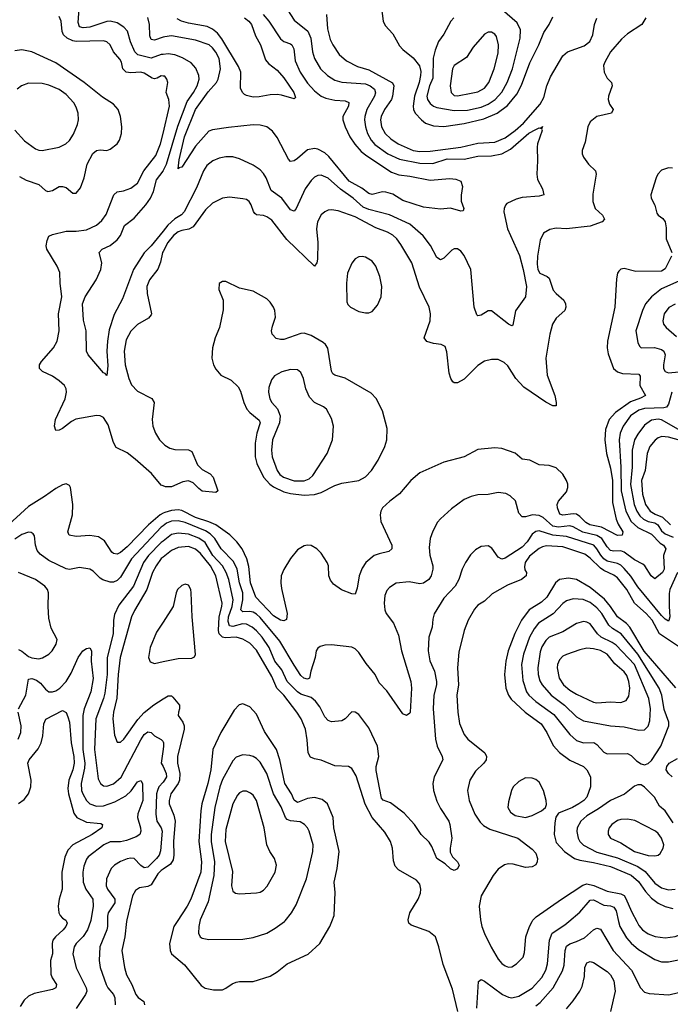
# Model space of a CAD drawing. Header units: inches. Extents: x 1649636 to 1815363, y 506543 to 641975.
# Tile 273 of 656: x 1679158 to 1682981, y 609513 to 615299. Entities that reach past the tile are written whole.
import ezdxf

# ---------------------------------------------------------------- set-up
doc = ezdxf.new("R2010")
doc.units = ezdxf.units.IN
doc.header["$MEASUREMENT"] = 0
for name, color, linetype in [('B6670', 7, 'Continuous'), ('B6671', 7, 'Continuous'), ('B6680', 7, 'Continuous'), ('B6681', 7, 'Continuous')]:
    doc.layers.add(name, color=color, linetype=linetype)

msp = doc.modelspace()

# ---------------------------------------------------------------- linework, layer by layer
at = {"layer": 'B6670', "color": 5}
for points, elevation in [([(1679432.3, 610000), (1679437.2, 609990), (1679429.3, 609970), (1679412.4, 609950), (1679367.7, 609910), (1679352.2, 609890), (1679347.8, 609870), (1679350.1, 609810), (1679338.7, 609770), (1679341.6, 609690), (1679348.5, 609668.5), (1679373.4, 609630), (1679370.3, 609610), (1679350, 609600.7), (1679243.5, 609576.5), (1679210, 609560.9), (1679183.7, 609536.3), (1679159.7, 609500.3)], 620), ([(1679573.4, 610000), (1679555.9, 609950), (1679530, 609910.7), (1679489.3, 609870), (1679478, 609850), (1679471, 609810), (1679490, 609726.7), (1679548.7, 609610), (1679552, 609590), (1679544.2, 609570), (1679490, 609489.1)], 640), ([(1679673.4, 610000), (1679673.9, 609970), (1679669.2, 609950.8), (1679628.1, 609850), (1679624.3, 609770), (1679630.9, 609730), (1679666.2, 609630), (1679676.4, 609610), (1679708.8, 609570), (1679717.9, 609550), (1679719.7, 609510)], 660), ([(1679786.1, 610000), (1679776.1, 609910), (1679757.8, 609830), (1679773.1, 609730), (1679785.7, 609685.7), (1679816.6, 609630), (1679839.5, 609570), (1679853.6, 609553.6), (1679887.2, 609530), (1679891.9, 609510)], 680)]:
    msp.add_lwpolyline(points, dxfattribs=dict(at, elevation=elevation))
at = {"layer": 'B6671', "color": 5}
for points, elevation in [([(1680000, 615094.7), (1679990, 615093.8), (1679930, 615072.5), (1679851.4, 615091.4), (1679835.4, 615110), (1679808.1, 615168.1), (1679790.4, 615230.4), (1679770, 615255.3), (1679730, 615279.9), (1679690, 615289.3), (1679670, 615287.4), (1679570, 615254.5), (1679530, 615249.9), (1679510, 615256.8), (1679501.4, 615281.4), (1679509.2, 615389.2)], 560), ([(1680000, 614967.8), (1679990, 614968.7), (1679964.9, 614955.1), (1679950, 614951.8), (1679935.6, 614955.6), (1679890, 614984.3), (1679870, 614991), (1679810, 614986.8), (1679782.7, 614990), (1679763.8, 615010), (1679755.3, 615050), (1679746.6, 615066.6), (1679709.8, 615110), (1679689.8, 615150), (1679669.3, 615169.3), (1679650, 615174.3), (1679490, 615169.9), (1679470, 615173.9), (1679436.1, 615190), (1679415.6, 615210), (1679407, 615230), (1679400.9, 615290), (1679390, 615318)], 580), ([(1680000, 615195.2), (1679950, 615177.9), (1679930, 615182.2), (1679923.1, 615203.1), (1679919.9, 615270), (1679911.8, 615311.8)], 540), ([(1679156.6, 614376.6), (1679195.3, 614355.3), (1679270.1, 614330.1), (1679310, 614295.6), (1679324, 614290), (1679350, 614294.7), (1679390, 614317.7), (1679410, 614318.9), (1679431.8, 614311.8), (1679470, 614279.2), (1679490, 614280.2), (1679515.9, 614310), (1679536.8, 614370), (1679553.9, 614450), (1679587.7, 614512.3), (1679610, 614530.2), (1679630, 614534.8), (1679670, 614530.2), (1679690, 614538.3), (1679730, 614569.4), (1679744.1, 614590), (1679755.8, 614630), (1679757.2, 614670), (1679749.3, 614730), (1679735.9, 614770), (1679710, 614802.9), (1679644, 614844), (1679537.2, 614930), (1679370, 615045), (1679230, 615110.8), (1679170, 615122.4), (1679130, 615115.3)], 620), ([(1679128.4, 614650), (1679186.5, 614586.5), (1679250, 614540.7), (1679270, 614531.3), (1679290, 614529.1), (1679390, 614550.2), (1679429.9, 614570.1), (1679450, 614589.2), (1679473.8, 614626.2), (1679497.9, 614682.1), (1679503.7, 614710), (1679501.1, 614750), (1679490, 614785.1), (1679475.8, 614810), (1679430, 614859.4), (1679390, 614889.1), (1679330, 614913.7), (1679290, 614924.4), (1679210, 614924.8), (1679168.9, 614910), (1679143.6, 614890)], 640), ([(1680000, 612559.3), (1679990, 612562.6), (1679931.6, 612631.6), (1679836.5, 612716.5), (1679790, 612752.9), (1679725.4, 612785.4), (1679710, 612813.3), (1679678.7, 612918.7), (1679650, 612960.2), (1679630, 612971.7), (1679610, 612972.5), (1679488.5, 612951.5), (1679462.4, 612937.6), (1679410, 612895.6), (1679390, 612885.7), (1679370, 612885.6), (1679362.8, 612910), (1679368.6, 612950), (1679424.3, 613070), (1679433, 613110), (1679431.6, 613130), (1679421.5, 613150), (1679390, 613177.2), (1679350, 613204.8), (1679292.3, 613232.3), (1679274, 613250), (1679274.5, 613270), (1679285.3, 613290), (1679356.2, 613370), (1679377.3, 613410), (1679389, 613470), (1679386.1, 613570), (1679406.2, 613670), (1679395, 613750), (1679392.9, 613812.9), (1679378, 613850), (1679317.7, 613950), (1679314.2, 613970), (1679318.7, 614001.3), (1679330, 614026), (1679350, 614036.1), (1679430, 614055.8), (1679490, 614056.2), (1679550, 614063), (1679608.6, 614091.4), (1679641.5, 614118.5), (1679666.1, 614153.9), (1679710.8, 614270), (1679730, 614286.2), (1679767, 614293), (1679810.6, 614309.4), (1679850, 614338.9), (1679887.6, 614410), (1679958.7, 614501.3), (1679986.2, 614570), (1680000, 614629)], 580), ([(1680000, 614055.7), (1679930.8, 613969.2), (1679890, 613929.1), (1679827.6, 613830), (1679761.7, 613658.3), (1679713.1, 613566.9), (1679683.6, 613476.4), (1679673, 613410), (1679670.9, 613350), (1679675.6, 613264.4), (1679670, 613208.7), (1679660.4, 613220.4), (1679650, 613224), (1679559.3, 613330), (1679549.7, 613350), (1679547.9, 613470), (1679533.7, 613533.7), (1679526.3, 613630), (1679543.5, 613670), (1679607.5, 613770), (1679634.9, 613830), (1679640.7, 613870), (1679624, 613930), (1679643, 613950), (1679690, 613972.6), (1679730, 614004.5), (1679749.4, 614030.6), (1679773.8, 614090), (1679830, 614131.6), (1679899.7, 614210), (1679925.7, 614250), (1679944.1, 614290), (1679962.7, 614357.3), (1680000, 614407.7)], 560), ([(1680000, 613936), (1679996.8, 613930), (1679986.1, 613873.9), (1679970, 613833.5), (1679919.8, 613770), (1679904.8, 613730), (1679906.3, 613690), (1679932, 613570), (1679930, 613563.7), (1679915.4, 613544.6), (1679850, 613508), (1679811.6, 613468.4), (1679782.7, 613417.3), (1679772, 613350), (1679778.5, 613270), (1679799, 613190), (1679813.9, 613153.9), (1679850, 613115.4), (1679933.6, 613073.6), (1679947.5, 613050), (1679936.6, 612950), (1679939.8, 612910), (1679955.1, 612870), (1679979.8, 612830), (1680000, 612808.6)], 580), ([(1680000, 612398.1), (1679983.4, 612390), (1679913.8, 612330), (1679790, 612202), (1679750, 612168.2), (1679730, 612157.2), (1679710, 612161), (1679698.9, 612170), (1679655.8, 612235.8), (1679620.1, 612260.1), (1679570, 612267.7), (1679490, 612260.9), (1679449.5, 612270), (1679441.1, 612290), (1679467.9, 612390), (1679469.9, 612450), (1679455.5, 612550), (1679450, 612561.6), (1679430.7, 612570.7), (1679410, 612565.3), (1679370, 612543.7), (1679303.9, 612496.1), (1679210, 612437.4), (1679070, 612309.9)], 620), ([(1680000, 612324.6), (1679990, 612317.6), (1679814.2, 612130), (1679750, 612023.2), (1679730, 612002.9), (1679710, 611993.4), (1679690, 611992.9), (1679646.9, 612006.9), (1679630, 612017.8), (1679590, 612057.5), (1679570, 612069.9), (1679510, 612080.2), (1679450, 612067.2), (1679430, 612072.3), (1679330, 612120.3), (1679278.1, 612158.1), (1679260.3, 612180.3), (1679249.9, 612210), (1679244.9, 612264.9), (1679237.5, 612277.5), (1679224.5, 612284.5), (1679210, 612286.8), (1679170, 612274.3), (1679130, 612246.5)], 640), ([(1680000, 612235.1), (1679990, 612227.5), (1679915, 612150), (1679885.2, 612110), (1679826.3, 611970), (1679741.1, 611858.9), (1679715.7, 611804.3), (1679709.6, 611770), (1679706.5, 611690), (1679671.6, 611550), (1679671.1, 611450), (1679658, 611342), (1679650.4, 611309.6), (1679606, 611190), (1679598.4, 611010), (1679618.4, 610838.4), (1679632.8, 610810), (1679650, 610796.9), (1679670, 610794.2), (1679710, 610808.9), (1679753.2, 610846.8), (1679870, 611066.7), (1679890, 611097.5), (1679910, 611114.7), (1679930, 611110.3), (1679950.1, 611090.1), (1679989.3, 611069.3), (1679998.6, 611058.6), (1680000, 611055.7)], 660), ([(1680000, 612139.8), (1679990, 612132), (1679959.4, 612090), (1679939, 612050), (1679904, 611950), (1679832.3, 611827.7), (1679815.1, 611790), (1679748.4, 611551.6), (1679736.5, 611450), (1679729, 611311), (1679709.6, 611230), (1679705, 611190), (1679715.2, 611095.2), (1679730, 611054), (1679750, 611053), (1679770, 611070.3), (1679853, 611187), (1679890, 611227.1), (1679946.9, 611273.1), (1680000, 611307.1)], 680), ([(1679150, 611597.8), (1679170, 611587.8), (1679210, 611556.6), (1679230, 611548.1), (1679270, 611543.8), (1679291.9, 611548.1), (1679329.6, 611570), (1679347.8, 611590), (1679372, 611630), (1679377.5, 611657.5), (1679343.8, 611723.8), (1679330, 611782), (1679324.6, 611850), (1679327, 611930), (1679321.4, 611950), (1679304.8, 611970), (1679250, 612009.1), (1679150, 612050.8)], 660), ([(1680000, 611759.1), (1679961, 611699), (1679924.8, 611610), (1679915.5, 611550), (1679925, 611525), (1679950, 611516.3), (1680000, 611527.3)], 720), ([(1679150.5, 611250), (1679194.3, 611330), (1679210, 611423.1), (1679230, 611428.3), (1679256.8, 611416.8), (1679279.7, 611399.7), (1679310, 611365.2), (1679330, 611349.4), (1679350, 611348.2), (1679370, 611354.8), (1679394.5, 611370), (1679430.5, 611410), (1679460.5, 611459.5), (1679501.6, 611550), (1679528.6, 611590), (1679550, 611604.2), (1679570, 611608), (1679580.3, 611590), (1679578, 611530), (1679590, 611428), (1679575.7, 611350), (1679537.4, 611250), (1679529.3, 611210), (1679529.5, 611010), (1679541.4, 610930), (1679539.1, 610900.9), (1679519.1, 610810), (1679521.7, 610770), (1679528.1, 610750), (1679550, 610711.2), (1679570.6, 610690.6), (1679610, 610677.5), (1679650, 610679.9), (1679717.1, 610702.9), (1679781.4, 610738.6), (1679812.5, 610767.5), (1679850, 610821.1), (1679870, 610828.4), (1679880.2, 610810), (1679881.5, 610710), (1679852.2, 610632.2), (1679850.2, 610610.2), (1679866.9, 610550), (1679869.4, 610530), (1679863.2, 610510), (1679842.6, 610497.4), (1679784.9, 610475.1), (1679750, 610468.3), (1679690, 610466.7), (1679652.3, 610450), (1679560.3, 610379.7), (1679550, 610366), (1679535.5, 610324.5), (1679528.7, 610290), (1679531.5, 610230), (1679547.3, 610190), (1679586.7, 610130), (1679590.1, 610090.1), (1679575.1, 610004.9), (1679573.4, 610000)], 640), ([(1679149.2, 611070), (1679164.7, 611110), (1679166.4, 611150), (1679149.9, 611230)], 640), ([(1679150, 610692.4), (1679184.4, 610715.6), (1679210, 610750.3), (1679223, 610790), (1679225.5, 610830), (1679205, 610930), (1679214, 610950), (1679265.5, 611014.5), (1679284, 611050), (1679292.9, 611090), (1679299.5, 611160.5), (1679310.9, 611189.1), (1679410, 611239.5), (1679430, 611228.4), (1679441.2, 611201.2), (1679450.6, 611170), (1679459.4, 611050), (1679475.2, 610970), (1679478, 610930), (1679470.8, 610890), (1679446, 610830), (1679441, 610781), (1679445.3, 610750), (1679475.7, 610635.7), (1679494.5, 610610), (1679550, 610583.6), (1679634.7, 610574.7), (1679643.7, 610570), (1679641.3, 610550), (1679584.5, 610510), (1679470.4, 610449.6), (1679440.4, 610419.6), (1679422.4, 610377.6), (1679405, 610290), (1679406.6, 610190), (1679389.5, 610130), (1679384.4, 610090), (1679388.7, 610050), (1679394.8, 610034.8), (1679410, 610018.5), (1679428.2, 610008.2), (1679432.3, 610000)], 620), ([(1680000, 611011.2), (1679990.1, 610930), (1680000, 610909.8)], 660), ([(1680000, 610819), (1679975.9, 610790), (1679966.8, 610770), (1679962.4, 610750), (1679956.9, 610630), (1679964.6, 610590), (1679989.1, 610550), (1679994.6, 610530), (1679986, 610414), (1679976.8, 610390), (1679962, 610370), (1679910, 610318.7), (1679890, 610315.4), (1679870, 610329.1), (1679830, 610368.9), (1679810, 610371.4), (1679790, 610367.3), (1679750, 610352.2), (1679715.3, 610330), (1679695.5, 610310), (1679667.1, 610250), (1679666, 610210), (1679673.7, 610190), (1679717.7, 610130), (1679717.3, 610110), (1679678.1, 610050), (1679672.9, 610030), (1679673.4, 610000)], 660), ([(1680000, 610306.2), (1679990, 610299.6), (1679970, 610280.2), (1679930, 610215.6), (1679910, 610204.6), (1679862.3, 610197.7), (1679838.1, 610181.9), (1679821.2, 610150), (1679787.2, 610010), (1679786.1, 610000)], 680)]:
    msp.add_lwpolyline(points, dxfattribs=dict(at, elevation=elevation))
at = {"layer": 'B6680', "color": 5}
for points, elevation in [([(1680084, 610000), (1680064.3, 609970), (1680038.4, 609870), (1680041.3, 609830), (1680050.3, 609810), (1680125.5, 609745.5), (1680223.7, 609623.7), (1680248.7, 609608.7), (1680297.2, 609597.2), (1680350, 609598.2), (1680370, 609607.3), (1680406.9, 609633.1), (1680430, 609643), (1680450, 609647.3), (1680530, 609646.2), (1680630, 609677.6), (1680670, 609702.8), (1680729.9, 609750.1), (1680852.9, 609807.1), (1680921.6, 609870), (1680979.7, 609970), (1680991.9, 610000)], 720), ([(1680216.1, 610000), (1680210.2, 609970.2), (1680208.4, 609930), (1680218.9, 609910), (1680230, 609902.2), (1680270, 609894.5), (1680470, 609896), (1680530, 609904.9), (1680610, 609930.3), (1680659.8, 609960.2), (1680713.6, 610000)], 740), ([(1681733, 609470), (1681700.9, 609600.9), (1681646.1, 609746.1), (1681621.5, 609850), (1681601.4, 609910), (1681561.7, 609941.7), (1681458.5, 609978.5), (1681444.5, 609990), (1681442.4, 610000)], 680), ([(1681843.7, 609490), (1681853.6, 609646.4), (1681870, 609659.3), (1681890, 609648.8), (1681994.7, 609570), (1682030, 609554.1), (1682050, 609551.2), (1682090, 609559.8), (1682170, 609606.9), (1682226.5, 609670), (1682250, 609712.9), (1682259.9, 609750), (1682272, 609890), (1682286.5, 609930), (1682360.5, 609979.5), (1682384.9, 610000)], 660), ([(1681868, 610000), (1681874.4, 609970), (1681890, 609928.5), (1681927.8, 609847.8), (1681970, 609778), (1681990, 609752.4), (1682010, 609738.7), (1682030, 609730.4), (1682050, 609732.4), (1682077, 609750), (1682115.4, 609790), (1682123.6, 609816.4), (1682132.8, 609910), (1682153.6, 609970), (1682170.1, 610000)], 680), ([(1682677.2, 610000), (1682684, 609970), (1682722.6, 609902.6), (1682751.2, 609871.2), (1682794.5, 609834.5), (1682890, 609776), (1682930, 609763), (1682970, 609762.3), (1683076.2, 609783.8), (1683130, 609813.5), (1683150, 609814.3), (1683250, 609774.7), (1683332.8, 609732.8), (1683402.2, 609670), (1683440.5, 609590), (1683515, 609490)], 660), ([(1682783.3, 610000), (1682796.1, 609976.1), (1682818.4, 609950), (1682850, 609926.3), (1682892.2, 609912.2), (1682950, 609902.6), (1683010, 609911.2), (1683070, 609934.3), (1683090, 609931.5), (1683141.5, 609901.5), (1683205.8, 609885.8), (1683251.8, 609851.8), (1683314.7, 609814.7), (1683330, 609808.8), (1683390, 609805.2), (1683430, 609776.6), (1683470, 609775.5), (1683490.8, 609770), (1683505.5, 609750), (1683503, 609690), (1683508.1, 609670), (1683562.9, 609550), (1683596.5, 609490)], 680), ([(1682190, 609503.1), (1682216.8, 609523.2), (1682292.7, 609610), (1682347, 609710), (1682356.3, 609743.7), (1682362.9, 609830), (1682370, 609853.7), (1682390, 609868.3), (1682430, 609881.3), (1682476, 609904), (1682530, 609950.2), (1682550, 609961.2), (1682570, 609953.8), (1682645.9, 609830), (1682753.6, 609713.6), (1682805.5, 609610), (1682830, 609584.2), (1682855.8, 609575.8), (1682972, 609568), (1683030, 609583)], 640), ([(1682370, 609486.5), (1682410, 609533), (1682450, 609590.2), (1682463.2, 609616.8), (1682476.6, 609676.6), (1682478.5, 609730), (1682490, 609757.4), (1682510, 609763.6), (1682530, 609758.3), (1682610, 609704.7), (1682630, 609686.7), (1682649.4, 609650), (1682656.4, 609590), (1682630.2, 609470.2)], 620)]:
    msp.add_lwpolyline(points, dxfattribs=dict(at, elevation=elevation))
at = {"layer": 'B6681', "color": 5}
for points, elevation in [([(1680710.1, 615390.1), (1680770, 615296.2), (1680851.4, 615231.4), (1680869, 615190), (1680878, 615110), (1680890.1, 615070.1), (1680925.4, 615010), (1680966, 614970), (1681010, 614943.2), (1681050, 614931.4), (1681190, 614922), (1681217.8, 614910), (1681243.2, 614890), (1681249.2, 614869.2), (1681242.6, 614850), (1681197.8, 614770), (1681185.4, 614730), (1681183.9, 614710), (1681189.6, 614670), (1681201.7, 614630), (1681223.4, 614590), (1681245.1, 614565.1), (1681321.3, 614510), (1681390, 614479.9), (1681510, 614455.9), (1681586, 614454), (1681670, 614480.2), (1681770, 614478.2), (1681850, 614497.1), (1681930, 614497.9), (1681990, 614510.5), (1682042.6, 614537.4), (1682150, 614632), (1682190, 614654.1), (1682210, 614662.3), (1682218.9, 614661.1), (1682230.2, 614670.2), (1682224.7, 614655.3), (1682227.9, 614647.9), (1682201.5, 614570), (1682198.8, 614550), (1682200.8, 614470), (1682196, 614390), (1682200.5, 614360.5), (1682230, 614304), (1682237.1, 614270), (1682210, 614260.8), (1682110, 614254.5), (1682075, 614245), (1682021.3, 614218.7), (1682011.6, 614208.4), (1682004.9, 614190), (1682003.1, 614170), (1682024.6, 614070), (1682094, 613914), (1682116.8, 613830), (1682136.3, 613730), (1682130.3, 613670), (1682072.1, 613587.9), (1682056.2, 613503.8), (1682050, 613500.7), (1682030, 613509.8), (1681930, 613587.8), (1681910, 613587.8), (1681870, 613562.4), (1681850, 613558), (1681843.5, 613563.5), (1681828.6, 613608.6), (1681808.5, 613830), (1681770, 613912.8), (1681750, 613938), (1681730, 613951.6), (1681710, 613952), (1681696.2, 613943.8), (1681650, 613897), (1681630, 613887.6), (1681610, 613900.5), (1681571.5, 613971.5), (1681528.8, 614028.8), (1681450, 614096.2), (1681330, 614151.8), (1681210, 614182.7), (1681176.1, 614196.1), (1681117.8, 614250), (1681043.1, 614303.1), (1680970, 614366.6), (1680930, 614385.3), (1680910, 614383.1), (1680890, 614373.7), (1680870, 614354.7), (1680836, 614304), (1680782.3, 614190), (1680770, 614173.3), (1680750, 614180.5), (1680698.2, 614250), (1680634.7, 614294.7), (1680606, 614370), (1680590, 614395.6), (1680570, 614416.4), (1680530, 614444.7), (1680450, 614481.7), (1680410, 614493.1), (1680370, 614493.5), (1680330, 614484.5), (1680292.7, 614470), (1680258.3, 614441.7), (1680237.2, 614410), (1680196.8, 614310), (1680124.3, 614170), (1680108.2, 614151.8), (1680070, 614129), (1680028.6, 614091.4), (1680000, 614055.7)], 560), ([(1681278.6, 615410), (1681294.3, 615290), (1681304.7, 615264.7), (1681350, 615215.8), (1681390, 615144.9), (1681410, 615123.2), (1681470, 615074.2), (1681506.9, 615026.9), (1681514.2, 614994.2), (1681513.6, 614970), (1681505.4, 614930), (1681478.7, 614850), (1681470.1, 614790.1), (1681471.1, 614770), (1681481.7, 614750), (1681518.4, 614710), (1681543.2, 614690), (1681590, 614674.5), (1681650, 614671.5), (1681770, 614688.7), (1681884.6, 614715.4), (1681963.7, 614750), (1682024.6, 614795.4), (1682078.9, 614861.1), (1682106.5, 614913.5), (1682155.5, 615044.5), (1682209.2, 615150), (1682237.3, 615222.7), (1682269.1, 615270), (1682290, 615315.5)], 620), ([(1681709.1, 615310), (1681690.8, 615289.2), (1681650, 615213.3), (1681619, 615170), (1681599.4, 615120.6), (1681588.1, 615071.9), (1681585, 614955), (1681566.1, 614910), (1681549.4, 614850), (1681553.6, 614830), (1681570, 614805.3), (1681590, 614790.1), (1681610, 614782.5), (1681710, 614764.9), (1681790, 614766.5), (1681870, 614785.1), (1681910, 614803.1), (1681951, 614830), (1681990, 614872.1), (1682023.1, 614930), (1682053.2, 615010), (1682099.4, 615190), (1682099.9, 615239.9), (1682080.2, 615280.2), (1681920.4, 615420.4)], 640), ([(1680589.3, 615329.3), (1680621.2, 615290), (1680690, 615185.8), (1680710, 615171.1), (1680750, 615156.5), (1680756.9, 615150), (1680767.9, 615127.9), (1680777.5, 615057.5), (1680805.4, 614990), (1680850, 614925.1), (1680890, 614879.8), (1680929.2, 614850), (1680957, 614837), (1681010, 614826), (1681070, 614822.7), (1681091.8, 614811.8), (1681089.3, 614790), (1681057, 614730), (1681057, 614710), (1681069.5, 614670), (1681097.3, 614610), (1681126.5, 614566.5), (1681164.6, 614524.6), (1681197.9, 614497.9), (1681343.6, 614403.6), (1681386.2, 614386.2), (1681450, 614378.4), (1681570, 614354.8), (1681685.2, 614365.2), (1681720.7, 614360.7), (1681751, 614350), (1681759.1, 614319.1), (1681751.8, 614268.2), (1681752.8, 614232.8), (1681767.3, 614190), (1681764.7, 614175.3), (1681750, 614172.7), (1681690, 614191.8), (1681630, 614184.7), (1681530, 614196.1), (1681410, 614235.4), (1681350, 614272.5), (1681310, 614285.3), (1681290, 614286.5), (1681230, 614270.7), (1681210, 614278.2), (1681168.8, 614308.8), (1681093, 614350), (1680974.9, 614494.9), (1680950, 614517.1), (1680910, 614538.8), (1680890, 614542.5), (1680850, 614533), (1680790, 614483.2), (1680770, 614469.8), (1680750, 614465.1), (1680738.2, 614478.2), (1680670, 614606.3), (1680643.5, 614643.5), (1680610, 614669.8), (1680570, 614679.4), (1680530, 614680.7), (1680385.3, 614665.3), (1680290, 614652), (1680270, 614643.7), (1680190, 614555.7), (1680110, 614431.2), (1680092.4, 614427.6), (1680090, 614422), (1680094.4, 614474.4), (1680126, 614610), (1680191.8, 614770), (1680264.9, 614875.1), (1680314.8, 614930), (1680324.3, 614950), (1680337.8, 615010), (1680330.3, 615070), (1680310, 615107.6), (1680290, 615134), (1680270.7, 615150), (1680190, 615178.2), (1680050, 615203.2), (1680010, 615198.6), (1680000, 615195.2)], 540), ([(1680960.4, 615330), (1680965.6, 615245.6), (1680982.8, 615182.8), (1680998, 615150), (1681034.6, 615094.6), (1681077.8, 615057.8), (1681143.4, 615023.4), (1681210, 615003.9), (1681347.8, 614927.8), (1681356.5, 614910), (1681349.3, 614850), (1681342.9, 614830), (1681300.6, 614770), (1681281.5, 614730), (1681277.4, 614710), (1681284.5, 614670), (1681305.1, 614630), (1681338.5, 614598.5), (1681382.6, 614570), (1681470, 614529.7), (1681510, 614524.6), (1681570, 614526.9), (1681750, 614549.4), (1681850, 614574.1), (1681950, 614578.4), (1682010, 614603.9), (1682070, 614647.4), (1682118.8, 614690), (1682216.9, 614803.1), (1682237.6, 614842.4), (1682255.6, 614910), (1682276.5, 614963.5), (1682350, 615087), (1682376.8, 615110), (1682474.9, 615145.1), (1682507.3, 615170), (1682525.4, 615210), (1682536, 615270), (1682550, 615308.2)], 580), ([(1682836.4, 615310), (1682812.7, 615270), (1682730, 615216.3), (1682695, 615185), (1682630.3, 615110), (1682595.3, 615050), (1682588, 615030), (1682592, 614990), (1682610, 614955.5), (1682634.9, 614930), (1682639.5, 614910), (1682616.9, 614850), (1682615.2, 614830), (1682622.8, 614802.8), (1682645.3, 614770), (1682635.5, 614750), (1682550, 614730.7), (1682510, 614698), (1682496.5, 614670), (1682480.7, 614579.3), (1682463.8, 614530), (1682462.4, 614510), (1682470.5, 614490), (1682500.5, 614450), (1682541.3, 614410), (1682546, 614390), (1682526.6, 614273.4), (1682525.6, 614230), (1682538.6, 614190), (1682581.7, 614150), (1682593.4, 614126.6), (1682580.4, 614110), (1682510, 614086.3), (1682370, 614069.9), (1682310, 614074), (1682273.4, 614066.6), (1682235.1, 614044.9), (1682216.1, 614003.9), (1682200.1, 613910), (1682198.6, 613861.4), (1682203.4, 613830), (1682215.2, 613810), (1682258, 613790), (1682270, 613778.9), (1682293.1, 613710), (1682309.3, 613689.3), (1682355.2, 613650), (1682365.3, 613630), (1682367.4, 613610), (1682360.9, 613590), (1682310, 613545.3), (1682289.3, 613510), (1682272.9, 613450), (1682250.2, 613310.2), (1682258.2, 613210), (1682301.8, 613090), (1682311.2, 613050), (1682310.3, 613030), (1682290, 613028.9), (1682250, 613050.7), (1682120.3, 613140.3), (1682073.5, 613190), (1682025.5, 613265.5), (1682004.7, 613284.7), (1681970, 613301.1), (1681930, 613301.7), (1681890, 613292.6), (1681850, 613266.6), (1681770, 613186.4), (1681730, 613165.4), (1681710, 613165.1), (1681703.7, 613170), (1681690.9, 613190.9), (1681682.2, 613222.2), (1681667.6, 613347.6), (1681657.6, 613377.6), (1681635.3, 613390), (1681590, 613395.1), (1681550, 613406.9), (1681535.1, 613430), (1681569.8, 613530), (1681571.9, 613570), (1681563.9, 613610), (1681507.2, 613727.2), (1681462, 613870), (1681397.8, 613977.8), (1681373.9, 614010), (1681350, 614032.2), (1681318.5, 614050), (1681250, 614075.3), (1681130, 614139.9), (1681030, 614175.7), (1680990, 614181.8), (1680970, 614179.3), (1680950, 614169.7), (1680930, 614151.1), (1680907.8, 614110), (1680902.8, 614070), (1680909.5, 613990), (1680908, 613892), (1680904, 613870), (1680890, 613851.3), (1680726.8, 614006.8), (1680640, 614120), (1680610, 614140.6), (1680590, 614147.8), (1680550, 614152.3), (1680540, 614160), (1680531, 614171), (1680518.8, 614210), (1680507.1, 614230), (1680490, 614241.6), (1680470, 614246.5), (1680390, 614255.8), (1680350, 614250.7), (1680290, 614219.9), (1680250, 614181), (1680178.2, 614081.8), (1680151.9, 614068.1), (1680110, 614060.4), (1680090, 614051.8), (1680062, 614030), (1680029.2, 613990), (1680000, 613936)], 580), ([(1680479, 615310), (1680504.2, 615290), (1680520.1, 615270), (1680544.4, 615204.4), (1680573.2, 615150), (1680602.5, 615062.5), (1680620.3, 615040.3), (1680670, 615001.5), (1680710, 614956.9), (1680768.2, 614870), (1680778.5, 614841.5), (1680770, 614834), (1680695.6, 614855.6), (1680670, 614858.7), (1680630, 614857.4), (1680564.9, 614844.9), (1680530, 614842.9), (1680490, 614852.3), (1680479.1, 614859.1), (1680466.6, 614870), (1680455.6, 614895.6), (1680458.2, 614990), (1680444.4, 615024.4), (1680345.9, 615185.9), (1680319.8, 615219.8), (1680290, 615243.2), (1680259.1, 615259.1), (1680150, 615277.5), (1680107.8, 615290), (1680083.5, 615303.5)], 520), ([(1680000, 614407.7), (1680001.7, 614410), (1680021.4, 614450), (1680086.2, 614673.8), (1680141.5, 614818.5), (1680179.9, 614870), (1680200.9, 614910), (1680212.7, 614950), (1680211.2, 614970), (1680193.4, 615013.4), (1680164.9, 615044.9), (1680115.2, 615075.2), (1680070, 615093.1), (1680030, 615097.6), (1680000, 615094.7)], 560), ([(1680000, 614629), (1680037.8, 614790), (1680033.6, 614830), (1680018.9, 614870), (1680027.6, 614930), (1680023.1, 614950), (1680010, 614966.9), (1680000, 614967.8)], 580), ([(1682993.5, 614426.5), (1682970, 614428.2), (1682930, 614414.4), (1682908.5, 614391.5), (1682897.8, 614370), (1682866.2, 614270), (1682868.2, 614250), (1682889.1, 614209.1), (1682902.4, 614162.4), (1682910.2, 614150), (1682936.8, 614130), (1682950.7, 614110), (1682955.7, 614075.7), (1682956.4, 614010), (1682989.3, 613930.7)], 620), ([(1682988.6, 613910), (1682950, 613834.2), (1682930, 613821.9), (1682778.2, 613818.2), (1682710, 613837.4), (1682690, 613832.8), (1682678.6, 613821.4), (1682670.4, 613810), (1682664.9, 613775.1), (1682654.7, 613610), (1682611, 613410), (1682610.2, 613370), (1682615.6, 613335.6), (1682646.7, 613250), (1682670.1, 613230.1), (1682699.2, 613219.2), (1682795.8, 613215.8), (1682803.1, 613203.1), (1682802, 613150), (1682836, 613090), (1682806.2, 613073.8), (1682747.3, 613052.7), (1682658.2, 612990), (1682621.6, 612950), (1682599.3, 612890), (1682596.1, 612830), (1682606.4, 612750), (1682630, 612663.1), (1682642.1, 612590), (1682641.3, 612461.3), (1682663.5, 612363.5), (1682674.6, 612334.6), (1682702.8, 612290), (1682697.3, 612270), (1682670, 612268.4), (1682576.3, 612316.3), (1682507.7, 612330), (1682483.9, 612343.9), (1682450, 612379.4), (1682430, 612392.2), (1682410, 612395.5), (1682350, 612387.1), (1682332.3, 612392.3), (1682317.7, 612430), (1682315.6, 612450), (1682324, 612470), (1682370, 612523.5), (1682378.8, 612550), (1682378, 612570), (1682371.3, 612591.3), (1682350, 612627.2), (1682310, 612666), (1682270, 612679.3), (1682210, 612682.3), (1682155.1, 612710), (1682110, 612715.6), (1682070, 612752.3), (1681990, 612779.2), (1681950, 612783.1), (1681850, 612773.5), (1681770.1, 612729.9), (1681650, 612698.2), (1681510, 612636.4), (1681456.5, 612590), (1681390, 612512.3), (1681332.2, 612470), (1681289.2, 612430.8), (1681279.5, 612410), (1681276.5, 612390), (1681280.3, 612350), (1681345.2, 612210), (1681345.3, 612190), (1681326.8, 612173.2), (1681270, 612160.9), (1681241.6, 612150), (1681190.9, 612109.1), (1681170, 612075.6), (1681152.9, 612030), (1681141.2, 611958.8), (1681130, 611923.7), (1681110, 611925.7), (1681049.4, 611949.4), (1681000.9, 611980.9), (1680984.5, 612004.5), (1680975, 612030), (1680972.3, 612090), (1680965.4, 612110), (1680930, 612164.5), (1680903.7, 612190), (1680870, 612208), (1680850, 612210.9), (1680830, 612207.7), (1680790, 612183.7), (1680750, 612133.5), (1680710, 612067), (1680694.4, 612030), (1680691.6, 611990), (1680695.5, 611955.5), (1680730.2, 611810), (1680725.2, 611774.8), (1680710, 611765.6), (1680690, 611770.8), (1680650, 611795), (1680545.9, 611905.9), (1680513.2, 611990), (1680504.8, 612084.8), (1680493, 612130), (1680464.3, 612190), (1680434.3, 612230), (1680391.9, 612271.9), (1680309.7, 612329.7), (1680270, 612347.4), (1680190, 612373.4), (1680110, 612415.3), (1680090, 612418.4), (1680050, 612414.2), (1680010, 612402.9), (1680000, 612398.1)], 620), ([(1683049.1, 613770), (1682930, 613717.8), (1682869.6, 613670.4), (1682834.3, 613630), (1682817.5, 613590), (1682778.8, 613470), (1682790, 613401), (1682799.3, 613379.3), (1682810.2, 613370.2), (1682888.1, 613371.9), (1682930, 613361.6), (1682943.5, 613350), (1682951.4, 613330), (1682940.5, 613270), (1682941.6, 613250), (1682950, 613231.8), (1682970, 613222.8), (1683030.8, 613230)], 640), ([(1683010, 613626.3), (1682972.6, 613607.4), (1682944.3, 613570), (1682937.1, 613530), (1682941.8, 613510), (1682957.2, 613490), (1683016.8, 613436.8)], 660), ([(1682989.2, 613110.8), (1682970, 613039.7), (1682957.8, 613022.2), (1682942.2, 613017.8), (1682830, 613014.3), (1682795.9, 613004.1), (1682747.7, 612970), (1682704, 612910), (1682687.2, 612870), (1682680.8, 612830), (1682690.4, 612670), (1682691.5, 612530), (1682719.1, 612410), (1682750.9, 612350.9), (1682790, 612314.4), (1682870, 612275.5), (1682921.8, 612221.8), (1682940.2, 612210), (1682954.7, 612190), (1682941.2, 612150), (1682944.6, 612070), (1682935.9, 612050), (1682890, 612012.8), (1682868.7, 612030), (1682830.8, 612090), (1682819.3, 612099.3), (1682770, 612124.9), (1682709.6, 612169.6), (1682690, 612176.8), (1682650, 612175.7), (1682630, 612180.3), (1682610, 612202), (1682579.1, 612250), (1682550, 612267.8), (1682467.6, 612287.6), (1682410, 612318.8), (1682390, 612324.3), (1682323.5, 612316.5), (1682290, 612321.7), (1682233.2, 612373.2), (1682210, 612385.1), (1682171.4, 612388.6), (1682130, 612378), (1682110, 612378), (1682090, 612398), (1682071, 612471), (1682040.1, 612500.1), (1682013.9, 612513.9), (1681970, 612520.4), (1681910, 612508.3), (1681850, 612506.6), (1681810, 612496.4), (1681770, 612478.3), (1681695.5, 612424.5), (1681630, 612365.1), (1681613.9, 612346.1), (1681586.4, 612293.6), (1681570.2, 612249.8), (1681563.2, 612196.8), (1681567.7, 612152.3), (1681584.7, 612090), (1681585.8, 612070), (1681575.5, 612030), (1681562, 612010), (1681530, 611987.7), (1681510, 611983.9), (1681445.5, 611994.5), (1681370, 611987.9), (1681330, 611962.6), (1681315.5, 611944.5), (1681304, 611916), (1681300.2, 611870), (1681304.4, 611830), (1681311.8, 611810), (1681353.5, 611753.5), (1681382.9, 611682.9), (1681401.1, 611590), (1681456.9, 611410), (1681460.2, 611370), (1681451.4, 611230), (1681450, 611224), (1681430, 611209.2), (1681410, 611219), (1681315.9, 611355.9), (1681270, 611402.7), (1681247.5, 611450), (1681194.7, 611514.7), (1681150, 611579.7), (1681130, 611601.1), (1681110, 611611.1), (1680990, 611625.1), (1680950, 611622.9), (1680924.4, 611615.6), (1680910, 611605.2), (1680900.5, 611590), (1680894.3, 611550), (1680867.8, 611470), (1680861.3, 611430), (1680850, 611423.8), (1680826.8, 611430), (1680810, 611446), (1680770, 611506.5), (1680685.9, 611645.9), (1680570, 611785.4), (1680550, 611804.7), (1680530, 611816.3), (1680510, 611820.7), (1680470, 611820.1), (1680457.2, 611830), (1680468.4, 611890), (1680468.7, 611930), (1680448.6, 611988.6), (1680436.5, 612070), (1680414.3, 612114.3), (1680341.2, 612190), (1680305.2, 612250), (1680277.7, 612277.7), (1680250, 612294.9), (1680130, 612344.4), (1680090, 612354.3), (1680050, 612351), (1680020.8, 612339.2), (1680000, 612324.6)], 640), ([(1683029.9, 612890), (1682930, 612946.9), (1682910, 612951.1), (1682870, 612944.6), (1682830, 612916.3), (1682790, 612863.2), (1682770.8, 612829.2), (1682757.7, 612770), (1682756.3, 612670), (1682746.5, 612566.5), (1682768, 612450), (1682783.4, 612410), (1682802.4, 612382.4), (1682823.5, 612363.5), (1682850, 612350.7), (1682890, 612341.4), (1682907.8, 612330), (1682930, 612295.2), (1682950, 612278.3), (1682998.6, 612258.6)], 660), ([(1683090, 612812.3), (1682970, 612846.4), (1682931.1, 612848.9), (1682910, 612841.6), (1682891.8, 612828.2), (1682861.4, 612790), (1682845, 612750), (1682833.1, 612650), (1682812.5, 612590), (1682818.3, 612510), (1682834.2, 612450), (1682863.3, 612410), (1682892.4, 612392.4), (1682935, 612375), (1682982.4, 612330)], 680), ([(1680000, 612808.6), (1680010, 612798), (1680040.1, 612780.1), (1680070, 612772.1), (1680150.2, 612770.2), (1680170, 612761.6), (1680202.4, 612682.4), (1680230, 612655.9), (1680276.4, 612630), (1680294.4, 612610), (1680322.8, 612530), (1680310, 612520.9), (1680230, 612528.6), (1680210, 612543.1), (1680177.5, 612577.5), (1680150, 612588.1), (1680117.3, 612582.7), (1680050, 612553.7), (1680014.5, 612554.5), (1680000, 612559.3)], 580), ([(1683023.4, 612050), (1682977.2, 611950), (1682973.3, 611926.7), (1682973.6, 611850), (1682978.7, 611790), (1682972.5, 611767.5), (1682970, 611765), (1682950, 611776.2), (1682930, 611798.4), (1682790, 611966.4), (1682748.1, 612028.1), (1682710, 612074.4), (1682690, 612093.1), (1682670, 612104), (1682610, 612117.6), (1682591.3, 612130), (1682572.1, 612152.1), (1682549.9, 612190), (1682530.6, 612210.6), (1682370, 612261.2), (1682290, 612270.5), (1682210, 612294.8), (1682190, 612291.6), (1682170, 612275.8), (1682139.6, 612230), (1682110, 612200.1), (1682010, 612133.8), (1681990, 612128.7), (1681970, 612139.7), (1681932.4, 612192.4), (1681910, 612206.2), (1681870, 612202.2), (1681836.7, 612183.3), (1681806.8, 612153.2), (1681777.2, 612110), (1681757.7, 612070), (1681737.6, 612010), (1681715.9, 611970), (1681650, 611898.7), (1681592.8, 611807.2), (1681584.6, 611775.4), (1681581.8, 611730), (1681561.1, 611670), (1681558, 611590), (1681568, 611532), (1681596, 611470), (1681606.9, 611410), (1681606.3, 611390), (1681592.1, 611330), (1681587.1, 611250), (1681601.3, 611070), (1681610.1, 611030.1), (1681640.3, 610970), (1681643.9, 610950), (1681592.7, 610850), (1681585, 610810), (1681589.4, 610770), (1681610, 610706.4), (1681630, 610663.1), (1681679.6, 610590), (1681686, 610570), (1681697.3, 610490), (1681686.4, 610430), (1681687.5, 610407.5), (1681700.2, 610380.2), (1681730.4, 610350), (1681740.5, 610330), (1681730, 610309.3), (1681710, 610299.3), (1681690, 610309.2), (1681658.9, 610338.9), (1681610, 610369.7), (1681580.4, 610440.4), (1681564.8, 610464.8), (1681517.4, 610510), (1681477.7, 610570), (1681416.1, 610636.1), (1681336.7, 610696.7), (1681292.9, 610712.9), (1681283.3, 610723.3), (1681252.3, 610887.7), (1681253.5, 610910), (1681268, 610970), (1681260.4, 611030), (1681210, 611137), (1681150, 611216), (1681130, 611229.3), (1681110, 611232.3), (1681070.3, 611189.7), (1681050, 611178), (1680990, 611172.3), (1680970, 611180.5), (1680950, 611203), (1680920.7, 611260.7), (1680895.1, 611295.1), (1680870, 611315.6), (1680810, 611336), (1680790, 611348.4), (1680730.4, 611410), (1680698.3, 611478.3), (1680656.4, 611530), (1680623.3, 611610), (1680582.7, 611670), (1680550, 611707.9), (1680523.9, 611730), (1680490, 611745.7), (1680467.7, 611747.7), (1680410, 611732.6), (1680390, 611736.2), (1680383, 611763), (1680384.8, 611790), (1680405.5, 611850), (1680412.4, 611890), (1680385.9, 612010), (1680371.4, 612050), (1680349.5, 612089.5), (1680292.9, 612150), (1680247.2, 612227.2), (1680210, 612252.8), (1680150, 612274.8), (1680090, 612281.5), (1680050, 612273.2), (1680000, 612235.1)], 660), ([(1681442.4, 610000), (1681440.3, 610010), (1681451.3, 610050), (1681498.8, 610130), (1681513.2, 610166.8), (1681515.8, 610190), (1681510, 610219.7), (1681490, 610243.1), (1681383.6, 610303.6), (1681363.8, 610323.8), (1681355.1, 610355.1), (1681348.2, 610430), (1681335.9, 610470), (1681303.9, 610523.9), (1681230, 610610.9), (1681188, 610688), (1681134.8, 610854.8), (1681110, 610899.4), (1681090, 610910.5), (1681010, 610914.9), (1680930, 610947.7), (1680890, 610955.3), (1680866.1, 610966.1), (1680853.6, 610990), (1680847.8, 611067.8), (1680836.8, 611130), (1680810.9, 611190.9), (1680786.9, 611230), (1680710.4, 611330), (1680668.4, 611370), (1680639.9, 611439.9), (1680550, 611593.9), (1680510, 611635.6), (1680470, 611658.8), (1680430, 611669.9), (1680366.2, 611666.2), (1680349.9, 611670), (1680329.5, 611689.5), (1680326.5, 611710), (1680329.3, 611790), (1680346.4, 611850), (1680347.7, 611870), (1680309.6, 612030), (1680278.3, 612090), (1680221.1, 612161.1), (1680190, 612187.7), (1680150, 612202.4), (1680090, 612197.8), (1680050, 612178.7), (1680000, 612139.8)], 680), ([(1683070, 611587.9), (1682917.7, 611690), (1682874.6, 611770), (1682838.4, 611810), (1682769.9, 611870), (1682725.9, 611950), (1682670, 612019.5), (1682650, 612034.4), (1682590, 612061.2), (1682570, 612074.9), (1682510, 612135), (1682478.3, 612158.3), (1682350, 612200.6), (1682253.8, 612206.2), (1682230, 612201.6), (1682210, 612190.9), (1682153.9, 612146.1), (1682127.8, 612110), (1682123.6, 612083.6), (1682126.3, 612066.3), (1682135.3, 612050), (1682134, 612030), (1682106.4, 612010), (1682023.7, 611976.3), (1681934.4, 611925.6), (1681890, 611882.4), (1681850, 611858.5), (1681830, 611834), (1681794, 611770), (1681769.4, 611710), (1681738.7, 611581.3), (1681729.5, 611490), (1681737, 611390), (1681725.6, 611330), (1681731.6, 611230), (1681742.8, 611162.8), (1681770, 611098.7), (1681791.7, 611070), (1681891, 610991), (1681901.7, 610970), (1681899.6, 610950), (1681885.5, 610930), (1681836.8, 610883.2), (1681802, 610830), (1681790.2, 610770), (1681799.1, 610710), (1681832.1, 610630), (1681863.2, 610583.2), (1681882.7, 610562.7), (1681921.2, 610541.2), (1682085.4, 610490), (1682170, 610425.3), (1682190, 610401.4), (1682201.5, 610370), (1682199.5, 610350), (1682190, 610333.3), (1682170, 610321.1), (1682130, 610317.6), (1682056.8, 610336.8), (1682030, 610338.2), (1682007.5, 610332.5), (1681970, 610307.9), (1681939.4, 610270), (1681869.3, 610150), (1681857.7, 610090), (1681865.9, 610010), (1681868, 610000)], 680), ([(1680000, 611527.3), (1680010, 611529.5), (1680090, 611545.3), (1680170, 611546), (1680185.4, 611554.6), (1680191.9, 611568.1), (1680171.2, 611790), (1680166.3, 611930), (1680163.7, 611950), (1680150, 611976.1), (1680130, 611981.1), (1680110, 611974.6), (1680085.3, 611950), (1680076.8, 611930), (1680058.9, 611850), (1680000, 611759.1)], 720), ([(1683012.5, 611372.5), (1682828.1, 611588.1), (1682742.2, 611730), (1682723.4, 611750), (1682669.7, 611789.7), (1682630, 611851), (1682594, 611894), (1682510, 611962.7), (1682430, 612009.9), (1682383, 612017), (1682330, 612008.3), (1682306.4, 611990), (1682254.5, 611905.5), (1682223.3, 611876.7), (1682152.2, 611830), (1682107.3, 611770), (1682068, 611692), (1682029.1, 611590), (1682014.1, 611530), (1682006.2, 611450), (1682014.8, 611370), (1682030.1, 611330.1), (1682045.4, 611305.4), (1682129, 611230), (1682221.4, 611161.4), (1682255.9, 611110), (1682293.1, 611033.1), (1682330, 610992.9), (1682390, 610947.2), (1682470.1, 610910.1), (1682490.2, 610890), (1682511.4, 610850), (1682512.6, 610790), (1682491, 610730), (1682472, 610710), (1682442.9, 610690), (1682406.9, 610670), (1682324.7, 610635.3), (1682307.3, 610612.7), (1682301.5, 610578.5), (1682299.1, 610510), (1682310, 610462.8), (1682358.3, 610410), (1682418.5, 610370), (1682450, 610359.2), (1682530, 610346.8), (1682630, 610323.3), (1682750, 610271.5), (1682795, 610235), (1682835, 610175), (1682870, 610135.8), (1682910, 610107.4), (1682950, 610088.3), (1682995.3, 610075.3)], 720), ([(1680000, 611307.1), (1680030, 611326.4), (1680050, 611325.1), (1680058.2, 611318.2), (1680096, 611270), (1680097.6, 611250), (1680090.2, 611230), (1680089.1, 611210), (1680116.8, 611170), (1680123.6, 611150), (1680123.4, 611130), (1680085.7, 610970), (1680086, 610930), (1680098.8, 610870), (1680097, 610830), (1680089.2, 610810), (1680046.6, 610750), (1680035.7, 610710), (1680035.5, 610690), (1680064.4, 610624.4), (1680071.4, 610590), (1680061.6, 610470), (1680063.1, 610390), (1680059.1, 610360.9), (1680044.4, 610335.6), (1680000, 610306.2)], 680), ([(1680991.9, 610000), (1681005.7, 610034.3), (1681010.8, 610169.2), (1681006.3, 610230), (1681024.2, 610310), (1681035.2, 610410), (1681004.7, 610550), (1680999.2, 610610), (1680966.8, 610690), (1680935.8, 610715.8), (1680890, 610728.7), (1680850, 610721.9), (1680790, 610697.8), (1680771.6, 610711.6), (1680755.6, 610750), (1680715.5, 610810), (1680686.9, 610950), (1680667.1, 611010), (1680596.9, 611116.9), (1680550, 611217.6), (1680510, 611260.4), (1680470, 611278.7), (1680447.7, 611272.3), (1680418, 611242), (1680340.2, 611110), (1680293.7, 611010), (1680280.5, 610890), (1680263.8, 610810), (1680227.9, 610690), (1680222.1, 610650), (1680209.7, 610470), (1680226.3, 610350), (1680222.4, 610290), (1680164.2, 610130), (1680142.8, 610090), (1680084, 610000)], 720), ([(1680000, 611055.7), (1680002.8, 611050), (1680002.3, 611030), (1680000, 611011.2)], 660), ([(1680713.6, 610000), (1680717.3, 610002.7), (1680755.6, 610050), (1680781.8, 610098.2), (1680843.4, 610250), (1680880.3, 610410), (1680881.6, 610450), (1680859.8, 610530), (1680849.7, 610550), (1680831.1, 610570), (1680805, 610585), (1680750, 610590.4), (1680730, 610599.2), (1680720.2, 610610), (1680693.8, 610673.8), (1680649.1, 610749.1), (1680609.9, 610870), (1680570, 610936), (1680550, 610956.4), (1680530, 610968.7), (1680510, 610975.8), (1680470, 610979.8), (1680430, 610966), (1680410, 610943.1), (1680350, 610834), (1680333.2, 610790), (1680305.2, 610670), (1680282.3, 610510), (1680282.3, 610470), (1680302.4, 610350), (1680297.8, 610270), (1680265.2, 610114.8), (1680218.1, 610010), (1680216.1, 610000)], 740), ([(1682991.2, 610850), (1682969.8, 610870), (1682957.4, 610890), (1682960.5, 610910), (1682974.8, 610930), (1683023.5, 610956.5)], 720), ([(1680000, 610909.8), (1680019.4, 610870), (1680019.9, 610850), (1680009.1, 610830), (1680000, 610819)], 660), ([(1682998.5, 610578.5), (1682950, 610649), (1682917.2, 610677.2), (1682888, 610730), (1682829.8, 610789.8), (1682810, 610802.6), (1682790, 610802.7), (1682770, 610794.8), (1682712.7, 610747.3), (1682630, 610709.9), (1682559.4, 610660.6), (1682490, 610621.1), (1682455.8, 610590), (1682434, 610550), (1682431, 610529), (1682439.1, 610490), (1682449.4, 610470), (1682470, 610447.2), (1682550, 610407.2), (1682670, 610373.6), (1682790, 610322), (1682832.6, 610292.6), (1682890, 610225), (1682930, 610197), (1682970, 610186.2), (1683010, 610188.6)], 740), ([(1682170.1, 610000), (1682173.6, 610006.4), (1682193, 610027), (1682342, 610130), (1682467.3, 610212.7), (1682490, 610219.9), (1682531.9, 610211.9), (1682610, 610177.6), (1682690, 610162.7), (1682710, 610152.1), (1682718.4, 610138.4), (1682754.3, 610054.3), (1682783.3, 610000)], 680), ([(1682384.9, 610000), (1682450, 610054.5), (1682510, 610124.2), (1682530, 610127.7), (1682590, 610095.5), (1682630, 610092.4), (1682650, 610084), (1682662.9, 610062.9), (1682677.2, 610000)], 660)]:
    msp.add_lwpolyline(points, dxfattribs=dict(at, elevation=elevation))
for points, elevation in [([(1681910, 615225.6), (1681890, 615213.6), (1681823.4, 615136.6), (1681783.2, 615076.8), (1681710.4, 615030), (1681700.7, 615010), (1681688.1, 614910), (1681692.4, 614870), (1681710, 614853.4), (1681730, 614851.9), (1681810, 614867.5), (1681850, 614875.1), (1681890, 614896.5), (1681915.4, 614930), (1681946.1, 615010), (1681970, 615102.8), (1681972.1, 615150), (1681959, 615199), (1681950, 615212.8), (1681930, 615224.7)], 660), ([(1681170, 613907.4), (1681150, 613904.6), (1681130, 613892.7), (1681110, 613868.6), (1681084.6, 613810), (1681077.3, 613750), (1681080.3, 613640.3), (1681085.8, 613625.8), (1681101.1, 613610), (1681150, 613584.2), (1681190, 613575.8), (1681210, 613576.5), (1681230, 613584.9), (1681259.4, 613620.6), (1681282.3, 613670), (1681285.5, 613730), (1681274.5, 613790), (1681251.2, 613850), (1681230, 613879.4), (1681190, 613903.9)], 620), ([(1680370, 613761.2), (1680350, 613761.2), (1680330.9, 613749.1), (1680327.1, 613712.9), (1680353.4, 613650), (1680353.8, 613593.8), (1680332.9, 613490), (1680307.3, 613430), (1680291.3, 613370), (1680286.7, 613310), (1680296.5, 613270), (1680310, 613246), (1680340.4, 613210), (1680400, 613180), (1680441.2, 613141.2), (1680455.2, 613115.2), (1680474.4, 613050), (1680492.5, 613010), (1680510.2, 612990), (1680565.7, 612945.7), (1680571.4, 612930), (1680551.7, 612868.3), (1680541.7, 612810), (1680541.9, 612730), (1680550.7, 612690), (1680591.2, 612610), (1680627.9, 612570), (1680650, 612553.6), (1680710, 612524.9), (1680750, 612514.5), (1680830, 612503.8), (1680890, 612508.9), (1680930, 612520.1), (1681010, 612562.2), (1681050, 612575), (1681150, 612590.3), (1681190, 612613.4), (1681224.4, 612650), (1681264.2, 612710), (1681303.5, 612790), (1681316, 612830), (1681317, 612897), (1681290, 612999.3), (1681251.8, 613071.8), (1681223.6, 613103.6), (1681070, 613191.7), (1681009.1, 613209.1), (1680998, 613218), (1680990, 613234), (1680968.8, 613368.8), (1680955.6, 613390), (1680941.8, 613401.8), (1680870, 613443.1), (1680830, 613456.8), (1680810, 613455.4), (1680710, 613419.8), (1680690, 613418.7), (1680665.6, 613425.6), (1680642.4, 613450), (1680638, 613470), (1680642.6, 613497.4), (1680660.7, 613550), (1680656.9, 613590), (1680649.6, 613610), (1680630, 613639.5), (1680610, 613657.6), (1680530, 613703.7), (1680450, 613720.9)], 620), ([(1680750, 613242.7), (1680699.1, 613230), (1680655, 613205), (1680636.7, 613183.3), (1680621.7, 613138.3), (1680619.7, 613110), (1680628.4, 613070), (1680639.2, 613050), (1680672.8, 613012.8), (1680687.9, 612970), (1680684.8, 612930), (1680644.2, 612830), (1680638.3, 612770), (1680640.8, 612730), (1680670.6, 612650), (1680686.8, 612626.8), (1680707.2, 612610), (1680770, 612588.9), (1680830, 612589.6), (1680859.3, 612600.7), (1680880.7, 612619.3), (1680964.7, 612750), (1680995.8, 612830), (1681002.6, 612910), (1680990, 612956), (1680960.5, 613010), (1680943.6, 613023.6), (1680890, 613049.8), (1680860.4, 613080.4), (1680839.4, 613130), (1680825.3, 613190), (1680810, 613225.1), (1680790, 613241.1)], 640), ([(1682410, 611896.3), (1682370, 611884.3), (1682350, 611869), (1682292.7, 611807.3), (1682206.9, 611753.1), (1682180, 611720), (1682153.9, 611670), (1682118.5, 611570), (1682106.8, 611510), (1682114.7, 611414.7), (1682136.1, 611350), (1682150, 611328.8), (1682190, 611292.1), (1682296, 611216), (1682390, 611098.6), (1682430, 611063.7), (1682470, 611049.5), (1682530.9, 611050.9), (1682550, 611039.3), (1682590, 610994.7), (1682610, 610985), (1682730, 610987.2), (1682750, 610974.9), (1682782.7, 610942.7), (1682810, 610926.3), (1682830, 610920.3), (1682850, 610927.1), (1682870, 610945.6), (1682924.7, 611030), (1682972.2, 611150), (1682971.5, 611170), (1682944.5, 611244.5), (1682930.4, 611330), (1682914.7, 611370), (1682790, 611569.9), (1682691.3, 611690), (1682641.5, 611721.5), (1682620.3, 611740.3), (1682577.7, 611810), (1682550, 611842.9), (1682510, 611873.8), (1682468.1, 611891.9)], 740), ([(1682470, 611763.2), (1682430, 611750.7), (1682350, 611701), (1682270, 611670.6), (1682250, 611651.6), (1682226.1, 611613.9), (1682215.3, 611584.7), (1682202.8, 611490), (1682204.2, 611450), (1682214, 611414), (1682227.1, 611390), (1682281.7, 611330), (1682359.5, 611270), (1682430, 611202.1), (1682470, 611178.5), (1682630, 611149.4), (1682710, 611143.7), (1682795.5, 611124.5), (1682830, 611126.7), (1682850, 611147), (1682860.5, 611179.5), (1682864.2, 611250), (1682855.6, 611310), (1682770.6, 611510), (1682663, 611623), (1682639.8, 611639.8), (1682575.2, 611670), (1682553.7, 611690), (1682510, 611748), (1682490, 611759.4)], 760), ([(1682490, 611605), (1682450, 611596.1), (1682370, 611568.2), (1682350, 611558), (1682330, 611537.7), (1682318.6, 611510), (1682316.6, 611490), (1682327.5, 611430), (1682353.2, 611390), (1682390, 611358.5), (1682430, 611334.6), (1682530, 611288), (1682550, 611285.1), (1682629.9, 611290.1), (1682690, 611286.3), (1682721.3, 611298.7), (1682737.1, 611322.9), (1682743.4, 611370), (1682737.7, 611410), (1682724.6, 611444.6), (1682710, 611466.6), (1682654.3, 611514.3), (1682610, 611570.9), (1682570, 611592.4), (1682530, 611602.3)], 780), ([(1682130, 610843.9), (1682090, 610822.4), (1682058.5, 610790), (1682048.7, 610770), (1682030, 610702), (1682026.6, 610670), (1682041.5, 610641.5), (1682070, 610622.4), (1682130, 610610.1), (1682170, 610621.4), (1682223.1, 610650), (1682248.5, 610670), (1682253.5, 610686.5), (1682251.5, 610710), (1682236.2, 610770), (1682210, 610817.3), (1682190, 610833.9), (1682170, 610841.9)], 720), ([(1680490, 610764.4), (1680470, 610764.4), (1680450, 610755.8), (1680437.7, 610742.3), (1680410.8, 610690), (1680370, 610539.5), (1680366.2, 610470), (1680407.4, 610292.6), (1680402.2, 610210), (1680410, 610178), (1680425.6, 610165.6), (1680450, 610161.8), (1680550, 610167.4), (1680570, 610172), (1680590, 610183.1), (1680613, 610207), (1680659.7, 610290), (1680666, 610330), (1680654.5, 610370), (1680627.1, 610410), (1680610, 610449.3), (1680593.5, 610550), (1680549.1, 610710), (1680530, 610742), (1680514.3, 610754.3)], 760), ([(1682730, 610601.4), (1682690, 610599.5), (1682670, 610592.9), (1682637.3, 610570), (1682622, 610550), (1682614.9, 610530), (1682616, 610510), (1682630.4, 610490), (1682690, 610460.9), (1682770, 610410.1), (1682850, 610387), (1682890, 610384.5), (1682909.3, 610390), (1682921.1, 610398.9), (1682939.5, 610430), (1682942.9, 610450), (1682929.7, 610490), (1682910, 610516.9), (1682893.3, 610530), (1682772.3, 610592.3)], 760)]:
    msp.add_lwpolyline(points, close=True, dxfattribs=dict(at, elevation=elevation))

doc.saveas('drawing.dxf')
